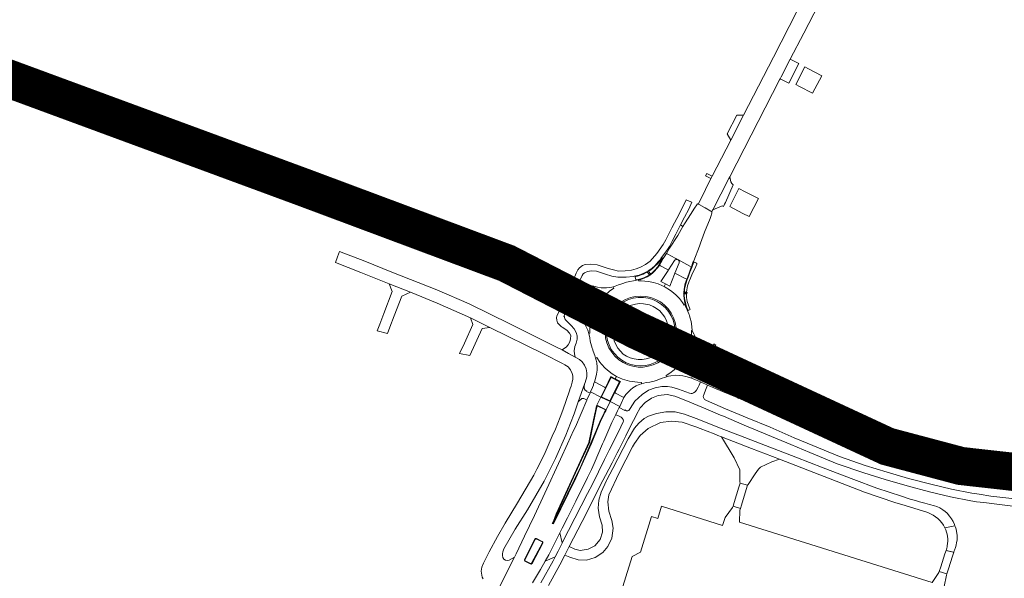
# Model space of a CAD drawing. Header units: metres. Extents: x 166325 to 190320, y 381923 to 404576.
# Tile 823 of 1056: x 176824 to 177211, y 397693 to 397913. Entities that reach past the tile are written whole.
import ezdxf

# ---------------------------------------------------------------- set-up
doc = ezdxf.new("R2010")
doc.units = ezdxf.units.M
for name, color, linetype, lineweight in [('B-WE-VH-VERHARDING_ASFALT-GV', 8, 'Continuous', 18), ('B-WE-VH-VERHARDING_BETON-GV', 8, 'Continuous', 18), ('B-WE-VH-VERHARDING_BETONSTRAATSTEEN-GV', 8, 'Continuous', 18), ('B-WE-VH-VERHARDING_N-WEG', 8, 'Continuous', 18), ('B-WE-VH-VERHARDING_STRAATBAKSTEEN-GV', 8, 'Continuous', 18)]:
    doc.layers.add(name, color=color, linetype=linetype, lineweight=lineweight)

msp = doc.modelspace()

# ---------------------------------------------------------------- linework, layer by layer
at = {"layer": 'B-WE-VH-VERHARDING_ASFALT-GV', "flags": 128}
for points in [[(177129.56, 397916.105), (177120.383, 397898.094), (177108.633, 397875.263), (177103.58, 397865.444), (177096.29, 397851.28), (177095.81, 397850.346), (177091.514, 397841.757), (177090.747, 397840.299), (177091.144, 397840.123), (177093.256, 397838.932), (177093.509, 397838.795), (177095.731, 397837.545), (177096.2, 397837.297), (177096.468, 397837.906), (177096.544, 397838.054), (177102.875, 397850.409), (177103.222, 397851.086), (177122.749, 397889.196), (177122.962, 397889.612), (177123.355, 397890.378), (177126.95, 397897.339), (177132.273, 397907.502), (177140.138, 397922.8)], [(177216.402, 397724.211), (177205.812, 397725.474), (177201.194, 397726.188), (177198.355, 397726.632), (177190.417, 397728.148), (177182.272, 397730.09), (177173.52, 397732.343), (177165.047, 397734.859), (177156.434, 397737.506), (177146.373, 397741.01), (177135.829, 397745.359), (177128.528, 397748.405), (177119.1, 397752.509), (177110.028, 397756.253), (177101.561, 397759.805), (177094.053, 397763.042), (177093.233, 397763.482), (177092.841, 397764.184), (177092.789, 397764.788), (177092.896, 397765.062), (177093.959, 397767.796), (177094.517, 397769.147), (177091.682, 397770.374), (177091.131, 397769.052), (177090.813, 397768.306), (177090.112, 397767.08), (177089.67, 397766.52), (177088.965, 397766.043), (177088.41, 397765.825), (177087.995, 397765.768), (177087.412, 397765.892), (177083.047, 397767.523), (177080.489, 397768.339), (177078.785, 397768.517), (177076.506, 397768.574), (177073.886, 397768.1), (177071.278, 397767.072), (177068.804, 397765.448), (177065.967, 397762.74), (177064.063, 397759.849), (177063.58, 397759.07), (177063.139, 397758.994), (177062.656, 397759.017), (177062.032, 397759.336), (177061.907, 397759.111), (177059.764, 397760.258), (177059.074, 397758.952), (177058.378, 397757.51), (177058.459, 397757.472), (177058.782, 397757.324), (177059.685, 397756.888), (177060.554, 397756.439), (177060.908, 397756.081), (177061.294, 397755.579), (177061.454, 397754.963), (177061.348, 397754.608), (177059.546, 397750.68), (177055.858, 397743.508), (177054.002, 397739.847), (177049.282, 397730.151), (177047.353, 397726.474), (177037.354, 397707.03), (177037.309, 397706.942), (177035.846, 397704.01), (177035.761, 397703.839), (177034.604, 397701.559), (177033.814, 397700.004), (177028.959, 397691.326)], [(177025.699, 397691.348), (177028.836, 397696.529), (177030.711, 397699.852), (177032.133, 397702.371), (177036.377, 397711.04), (177037.316, 397712.881), (177039.396, 397716.958), (177042.703, 397723.44), (177047.322, 397732.783), (177047.86, 397733.778), (177048.818, 397735.875), (177049.943, 397738.305), (177053.129, 397746.006), (177053.671, 397747.091), (177054.115, 397748.01), (177056.892, 397754.416), (177058.378, 397757.51), (177059.074, 397758.952), (177059.764, 397760.258), (177059.982, 397760.724), (177056.229, 397762.607), (177054.634, 397759.417), (177054.454, 397759.036), (177054.006, 397758.138), (177053.592, 397757.209), (177052.7, 397755.403), (177051.139, 397751.711), (177048.838, 397746.194), (177042.693, 397732.466), (177033.884, 397714.528), (177033.47, 397714.699), (177033.905, 397715.622), (177035.043, 397718.461), (177041.627, 397732.967), (177047.841, 397746.542), (177050.218, 397757.998), (177050.384, 397758.979), (177050.852, 397760.914), (177050.988, 397761.226), (177052.548, 397764.404), (177048.494, 397766.454), (177048.306, 397766.006), (177047.089, 397763.259), (177047.048, 397763.2), (177042.595, 397752.711), (177041.846, 397751.302), (177039.452, 397745.975), (177036.651, 397739.924), (177030.591, 397726.554), (177026.436, 397717.842), (177022.56, 397709.715), (177019.252, 397702.742), (177018.616, 397701.479), (177010.855, 397686.071)], [(177031.965, 397690.239), (177036.474, 397698.454), (177038.359, 397702.231), (177040.07, 397705.591), (177046.847, 397718.801), (177052.26, 397729.582), (177054.376, 397733.572), (177056.975, 397738.525), (177058.971, 397742.422), (177059.736, 397743.945), (177062.383, 397749.218), (177064.472, 397753.442), (177066.243, 397756.926), (177066.547, 397757.523), (177067.998, 397760.124), (177069.911, 397762.316), (177072.433, 397763.997), (177075.109, 397765.073), (177078.547, 397765.38), (177081.564, 397764.779), (177086.006, 397763.033), (177093.777, 397759.783), (177099.572, 397757.342), (177100.74, 397756.876), (177108.868, 397753.392), (177117.992, 397749.614), (177127.184, 397745.701), (177134.71, 397742.594), (177145.444, 397738.137), (177155.909, 397734.545), (177164.316, 397731.983), (177172.936, 397729.461), (177181.649, 397727.111), (177189.994, 397725.178), (177198.013, 397723.638), (177200.248, 397723.222), (177203.09, 397722.893), (177218.588, 397720.961)], [(177187.784, 397712.998), (177191.722, 397713.78), (177191.551, 397714.231), (177190.992, 397715.52), (177190.422, 397716.479), (177189.601, 397717.614), (177188.637, 397718.684), (177187.888, 397719.345), (177186.915, 397720.07), (177185.767, 397720.799), (177184.628, 397721.347), (177183.636, 397721.646), (177181.649, 397722.194), (177179.853, 397722.721), (177177.78, 397723.244), (177176.161, 397723.67), (177174.158, 397724.239), (177170.643, 397725.376), (177161.037, 397728.574), (177151.953, 397731.953), (177139.956, 397736.543), (177129.179, 397740.716), (177118.936, 397744.692), (177107.458, 397749.105), (177100.825, 397751.669), (177090.024, 397755.945), (177085.451, 397757.634), (177081.767, 397758.56), (177078.095, 397758.652), (177074.408, 397757.972), (177071.278, 397756.872)], [(177071.278, 397756.872), (177069.627, 397755.932), (177067.5, 397754.192), (177065.803, 397752.187), (177063.31, 397748.02), (177057.199, 397736.339), (177054.945, 397731.854), (177054.816, 397731.598), (177052.657, 397726.955), (177051.74, 397723.888), (177051.511, 397720.646), (177052.057, 397717.306), (177053.128, 397714.03), (177053.234, 397711.313), (177052.304, 397708.447), (177050.245, 397705.948), (177047.548, 397704.55), (177044.432, 397704.119), (177042.337, 397704.595), (177040.07, 397705.591), (177038.359, 397702.231), (177040.417, 397701.372), (177043.668, 397700.423), (177046.877, 397700.297), (177050.301, 397701.257), (177053.359, 397703.258), (177055.307, 397705.592), (177056.822, 397708.861), (177057.343, 397712.856), (177056.911, 397715.906), (177055.722, 397719.511), (177055.301, 397723.202), (177055.692, 397725.926), (177059.791, 397734.617), (177065.007, 397744.777), (177065.739, 397746.147), (177067.946, 397749.289), (177071.091, 397752.018), (177076.041, 397754.345), (177080.277, 397754.973), (177084.544, 397754.514), (177089.921, 397752.661), (177091.606, 397751.98), (177097.09, 397749.878), (177098.528, 397749.302), (177099.976, 397748.807), (177111.763, 397744.221), (177122.821, 397739.951), (177156.185, 397727.052), (177168.131, 397722.951), (177172.135, 397721.708), (177181.044, 397718.981)]]:
    msp.add_lwpolyline(points, dxfattribs=at)
for points in [[(176796.286, 397903.911), (176796.153, 397903.564), (176795.124, 397900.863), (176794.957, 397900.423), (176804.033, 397896.97), (176821.248, 397890.417), (176839.002, 397883.714), (176857.617, 397876.554), (176876.263, 397869.417), (176885.612, 397865.84), (176888.392, 397864.787), (176888.559, 397865.226), (176889.594, 397867.941), (176889.728, 397868.294), (176887.172, 397869.266), (176877.211, 397873.066), (176859.236, 397879.861), (176839.925, 397887.254), (176822.361, 397893.944), (176805.494, 397900.396)], [(176794.957, 397900.423), (176794.782, 397899.965), (176793.744, 397897.242), (176793.595, 397896.851), (176802.514, 397893.5), (176819.389, 397887.05), (176837.383, 397880.154), (176856.081, 397873.069), (176875.025, 397865.895), (176884.238, 397862.376), (176887.061, 397861.296), (176887.198, 397861.655), (176888.221, 397864.341), (176888.392, 397864.787), (176885.612, 397865.84), (176876.263, 397869.417), (176857.617, 397876.554), (176839.002, 397883.714), (176821.248, 397890.417), (176804.033, 397896.97)], [(176889.728, 397868.294), (176889.594, 397867.941), (176888.559, 397865.226), (176888.392, 397864.787), (176905.263, 397858.397), (176923.868, 397851.204), (176942.533, 397844.143), (176961.25, 397836.998), (176978.862, 397830.265), (176988.217, 397826.665), (177008.069, 397818.705), (177015.398, 397815.599), (177027.238, 397810.373), (177027.61, 397811.069), (177027.719, 397811.274), (177027.843, 397811.506), (177029.607, 397814.808), (177029.802, 397815.174), (177026.621, 397816.396), (177020.868, 397818.452), (177015.254, 397820.543), (177009.595, 397822.661), (177006.787, 397823.65), (176995.525, 397827.872), (176989.824, 397830.012), (176981.377, 397833.247), (176961.693, 397840.841), (176947.636, 397846.252), (176930.23, 397852.893), (176925.188, 397854.817), (176908.223, 397861.26)], [(176888.392, 397864.787), (176888.221, 397864.341), (176887.198, 397861.655), (176887.061, 397861.296), (176903.906, 397854.851), (176923.716, 397847.27), (176927.59, 397845.812), (176933.34, 397843.647), (176940.609, 397840.911), (176960.273, 397833.395), (176980.031, 397825.788), (176985.592, 397823.622), (176994.014, 397820.155), (177002.342, 397816.549), (177005.008, 397815.358), (177007.752, 397814.065), (177010.539, 397812.787), (177013.223, 397811.46), (177024.033, 397805.836), (177025.266, 397805.109), (177025.538, 397805.836), (177026.765, 397809.112), (177026.874, 397809.402), (177026.934, 397809.561), (177027.238, 397810.373), (177015.398, 397815.599), (177008.069, 397818.705), (176988.217, 397826.665), (176978.862, 397830.265), (176961.25, 397836.998), (176942.533, 397844.143), (176923.868, 397851.204), (176905.263, 397858.397)], [(177083.867, 397832.155), (177085.428, 397835.102), (177087.13, 397838.289), (177088.287, 397840.995), (177087.951, 397841.15), (177086.071, 397842.017), (177083.415, 397836.616), (177080.47, 397830.928), (177078.072, 397826.203), (177076.976, 397824.372), (177074.54, 397820.83), (177071.976, 397817.792), (177070.156, 397816.516), (177068.194, 397815.429), (177066.476, 397814.794), (177064.6, 397814.329), (177062.052, 397814.071), (177059.527, 397813.971), (177057.484, 397814.414), (177055.472, 397815.006), (177051.131, 397816.372), (177048.322, 397816.721), (177046.442, 397816.535), (177045.342, 397816.156), (177044.182, 397815.278), (177043.477, 397814.391), (177043.08, 397813.689), (177042.836, 397813.149), (177041.968, 397810.883), (177044.191, 397809.998), (177045.17, 397812.255), (177045.541, 397812.838), (177046.164, 397813.308), (177047.235, 397813.83), (177048.848, 397814.085), (177050.896, 397813.914), (177054.358, 397812.682), (177056.853, 397811.975), (177059.25, 397811.511), (177062.523, 397811.547), (177065.272, 397811.832), (177065.658, 397811.924), (177067.653, 397812.397), (177069.489, 397813.167), (177070.949, 397813.897), (177071.421, 397814.204), (177072.682, 397815.082), (177073.829, 397816.122), (177074.351, 397816.668), (177075.389, 397817.846), (177075.861, 397818.438), (177076.147, 397818.892), (177076.433, 397819.282), (177078.495, 397822.094), (177079.509, 397823.681), (177080.635, 397825.742), (177082.035, 397828.529)], [(177096.2, 397837.297), (177095.731, 397837.545), (177093.509, 397838.795), (177093.256, 397838.932), (177091.144, 397840.123), (177090.747, 397840.299), (177090.536, 397840.426), (177089.143, 397838.337), (177088.069, 397836.63), (177085.374, 397832.488), (177084.831, 397831.541), (177082.788, 397827.979), (177079.563, 397822.919), (177078.283, 397820.884), (177078.873, 397820.566), (177081.709, 397819.038), (177082, 397818.881), (177082.596, 397818.56), (177082.872, 397818.411), (177083.046, 397818.318), (177083.648, 397817.999), (177084.031, 397817.795), (177087.512, 397815.945), (177088.114, 397815.625), (177088.752, 397817.292), (177088.984, 397817.707), (177089.142, 397817.988), (177091.263, 397823.817), (177091.674, 397824.948), (177092.188, 397826.36), (177093.324, 397829.198), (177095.512, 397834.621), (177095.802, 397835.374), (177096.111, 397836.75)], [(177082.872, 397818.411), (177082.596, 397818.56), (177082, 397818.881), (177081.709, 397819.038), (177078.873, 397820.566), (177078.283, 397820.884), (177077.056, 397818.934), (177076.588, 397818.063), (177075.546, 397816.329), (177075.539, 397816.317), (177076.012, 397816.071), (177078.799, 397814.622), (177079.129, 397814.45), (177081.5, 397818.072), (177081.782, 397818.395), (177082.114, 397818.533), (177082.522, 397818.533)], [(177088.114, 397815.625), (177087.512, 397815.945), (177084.031, 397817.795), (177083.648, 397817.999), (177083.046, 397818.318), (177082.872, 397818.411), (177083.156, 397818.153), (177083.308, 397817.793), (177083.311, 397817.419), (177083.264, 397817.195), (177081.678, 397813.124), (177082.084, 397812.913), (177085.681, 397811.043), (177086.276, 397810.796), (177086.677, 397811.725), (177087.359, 397813.565), (177088.051, 397815.461)], [(177041.968, 397810.883), (177033.962, 397813.833), (177029.876, 397815.356), (177029.802, 397815.174), (177029.607, 397814.808), (177027.843, 397811.506), (177027.719, 397811.274), (177027.61, 397811.069), (177027.238, 397810.373), (177027.463, 397810.66), (177027.849, 397810.882), (177028.129, 397810.914), (177028.435, 397810.837), (177039.267, 397806.316), (177042.049, 397805.119), (177045.533, 397803.608), (177045.741, 397804.028), (177047.779, 397808.132), (177047.982, 397808.539), (177046.739, 397809.032), (177044.627, 397809.834), (177044.191, 397809.998)], [(177027.238, 397810.373), (177026.934, 397809.561), (177026.874, 397809.402), (177026.765, 397809.112), (177025.538, 397805.836), (177025.266, 397805.109), (177026.197, 397804.614), (177028.935, 397803.322), (177029.16, 397803.218), (177034.518, 397800.558), (177036.682, 397799.525), (177039.008, 397798.35), (177040.1, 397797.902), (177041.016, 397797.469), (177042.161, 397796.959), (177042.365, 397797.229), (177043.794, 397800.107), (177043.978, 397800.478), (177040.65, 397802.146), (177038.038, 397803.565), (177027.694, 397809), (177027.382, 397809.276), (177027.186, 397809.604), (177027.121, 397809.989)], [(177042.049, 397805.119), (177039.267, 397806.316), (177038.038, 397803.565), (177040.65, 397802.146)], [(177038.245, 397796.042), (177038.046, 397796.132), (177038.962, 397798.3), (177039.008, 397798.35), (177036.682, 397799.525), (177036.58, 397799.124), (177035.781, 397797.287), (177035.303, 397796.35), (177035.173, 397795.561), (177035.217, 397794.652), (177035.509, 397793.659), (177036.254, 397792.76), (177036.916, 397792.158), (177037.386, 397791.844), (177039.175, 397790.65), (177040.199, 397789.588), (177040.699, 397788.552), (177040.677, 397787.341), (177040.298, 397786.167), (177039.704, 397784.945), (177038.931, 397783.995), (177037.895, 397783.331), (177037.292, 397783.009), (177039.831, 397781.488), (177042.494, 397780.16), (177042.239, 397781.373), (177042.068, 397782.565), (177042.358, 397784.298), (177042.83, 397785.629), (177043.19, 397787.127), (177043.212, 397788.517), (177042.806, 397789.733), (177042.016, 397791.269), (177040.822, 397792.572), (177038.766, 397794.695), (177038.375, 397795.172), (177038.228, 397795.704)], [(177099.902, 397780.135), (177097.271, 397781.635), (177097.268, 397781.637), (177095.386, 397782.653), (177095.11, 397782.802), (177094.258, 397783.262), (177094.013, 397782.85), (177092.33, 397780.011), (177092.126, 397779.668), (177095.391, 397777.783), (177098.004, 397776.318), (177107.975, 397770.611), (177108.299, 397770.334), (177108.438, 397769.989), (177108.445, 397769.58), (177108.32, 397769.211), (177108.997, 397770.569), (177109.723, 397772.027), (177110.445, 397773.475), (177110.609, 397773.805), (177110.713, 397774.002), (177107.26, 397775.976)], [(177098.004, 397776.318), (177095.391, 397777.783), (177093.954, 397774.949), (177096.699, 397773.701)], [(177096.699, 397773.701), (177093.954, 397774.949), (177090.487, 397776.559), (177090.312, 397776.2), (177088.426, 397772.33), (177088.212, 397771.846), (177089.067, 397771.486), (177089.446, 397771.319), (177090.365, 397770.92), (177091.682, 397770.374), (177094.517, 397769.147), (177100.374, 397766.607), (177106.062, 397764.177), (177106.306, 397764.722), (177107.807, 397768.067), (177108.32, 397769.211), (177108.044, 397768.881), (177107.691, 397768.74), (177107.401, 397768.713), (177107.035, 397768.785)], [(177110.609, 397773.805), (177110.445, 397773.475), (177109.723, 397772.027), (177108.997, 397770.569), (177108.32, 397769.211), (177127.589, 397759.78), (177135.683, 397756.099), (177146.137, 397751.701), (177155.228, 397748.208), (177163.221, 397745.371), (177163.389, 397745.919), (177164.342, 397748.852), (177164.492, 397749.263), (177156.259, 397751.949), (177147.808, 397755.229), (177136.762, 397760.013), (177128.632, 397763.901), (177118.81, 397769.173), (177111.436, 397773.311)], [(177054.336, 397768.085), (177054, 397768.261), (177050.532, 397770.077), (177050.032, 397770.339), (177049.7, 397769.48), (177049.593, 397769.138), (177049.229, 397768.207), (177048.494, 397766.454), (177052.548, 397764.404), (177054.322, 397768.058)], [(177108.32, 397769.211), (177107.807, 397768.067), (177106.306, 397764.722), (177106.062, 397764.177), (177106.789, 397763.866), (177106.877, 397764.049), (177114.693, 397760.771), (177125.044, 397756.382), (177134.208, 397752.434), (177145.266, 397747.673), (177153.778, 397744.445), (177161.971, 397741.524), (177162.122, 397742.029), (177163.087, 397744.939), (177163.221, 397745.371), (177155.228, 397748.208), (177146.137, 397751.701), (177135.683, 397756.099), (177127.589, 397759.78)], [(177061.624, 397764.239), (177061.306, 397764.404), (177058.344, 397765.936), (177057.984, 397766.141), (177056.229, 397762.607), (177059.982, 397760.724), (177061.066, 397763.046), (177061.198, 397763.355), (177061.596, 397764.198)], [(177056.229, 397762.607), (177052.548, 397764.404), (177050.988, 397761.226), (177054.634, 397759.417)], [(177164.492, 397749.263), (177164.342, 397748.852), (177163.389, 397745.919), (177163.221, 397745.371), (177169.045, 397743.637), (177178.176, 397741.093), (177181.928, 397740.127), (177186.758, 397739.007), (177195.724, 397737.16), (177205.166, 397735.56), (177217.691, 397734.036), (177230.95, 397733.029), (177240.992, 397732.761), (177240.999, 397733.241), (177241.048, 397736.336), (177241.054, 397736.732), (177232.585, 397736.864), (177226.481, 397737.24), (177217.616, 397737.991), (177205.628, 397739.47), (177196.716, 397741.001), (177187.986, 397742.784), (177179.123, 397744.917), (177170.511, 397747.3)], [(177163.221, 397745.371), (177163.087, 397744.939), (177162.122, 397742.029), (177161.971, 397741.524), (177167.996, 397739.738), (177176.849, 397737.206), (177185.708, 397735.14), (177194.555, 397733.291), (177203.543, 397731.763), (177216.928, 397729.952), (177225.904, 397729.242), (177230.582, 397729.033), (177240.929, 397728.73), (177240.937, 397729.243), (177240.985, 397732.281), (177240.992, 397732.761), (177230.95, 397733.029), (177217.691, 397734.036), (177205.166, 397735.56), (177195.724, 397737.16), (177186.758, 397739.007), (177181.928, 397740.127), (177178.176, 397741.093), (177169.045, 397743.637)], [(177026.571, 397708.566), (177026.922, 397708.821), (177027.294, 397708.777), (177029.524, 397707.644), (177029.806, 397707.299), (177029.758, 397706.92), (177025.54, 397698.947), (177025.142, 397698.698), (177024.79, 397698.751), (177022.731, 397699.845), (177022.481, 397700.105), (177022.479, 397700.516)]]:
    msp.add_lwpolyline(points, close=True, dxfattribs=at)
at = {"layer": 'B-WE-VH-VERHARDING_ASFALT-GV'}
msp.add_lwpolyline([(177181.044, 397718.981, -0.186825), (177187.784, 397712.998)], format="xyb", dxfattribs=at)
at = {"layer": 'B-WE-VH-VERHARDING_BETON-GV', "flags": 128}
for points in [[(177079.129, 397814.45), (177078.799, 397814.622), (177076.012, 397816.071), (177075.539, 397816.317), (177074.963, 397815.392), (177073.146, 397813.349), (177072.042, 397812.498), (177071.761, 397812.329), (177070.778, 397811.738), (177069.537, 397811.181), (177068.262, 397810.678), (177067.257, 397810.46), (177067.303, 397810.132), (177068.44, 397810.12), (177071.295, 397809.901), (177073.303, 397809.472), (177075.079, 397808.924), (177076.754, 397808.206), (177077.388, 397807.88), (177077.401, 397807.906), (177077.668, 397808.431), (177077.929, 397808.946), (177076.18, 397809.837), (177078.946, 397814.17)], [(177076.86, 397819.05), (177076.687, 397819.141), (177076.052, 397818.303), (177075.566, 397817.702), (177075.049, 397817.098), (177074.525, 397816.532), (177073.948, 397815.955), (177073.357, 397815.44), (177072.808, 397814.911), (177072.189, 397814.432), (177071.541, 397814.014), (177071.338, 397813.891), (177072.049, 397812.794), (177072.978, 397813.54), (177074.064, 397814.629), (177074.759, 397815.508), (177075.33, 397816.467), (177075.875, 397817.328), (177076.344, 397818.207)], [(177090.085, 397817.131), (177089.376, 397817.426), (177089.173, 397817.414), (177088.994, 397817.22), (177088.245, 397815.368), (177087.559, 397813.493), (177086.852, 397811.606), (177086.52, 397810.687), (177085.92, 397808.991), (177085.464, 397806.815), (177085.383, 397805.692), (177086.231, 397805.649), (177086.383, 397806.551), (177086.633, 397808.1), (177087.117, 397809.585), (177087.827, 397811.227), (177088.611, 397813.071), (177089.454, 397814.886), (177090.255, 397816.72), (177090.248, 397816.939)], [(177071.613, 397812.463), (177070.916, 397813.354), (177070.765, 397813.522), (177069.874, 397813.084), (177069.164, 397812.785), (177068.445, 397812.492), (177067.672, 397812.238), (177066.957, 397811.996), (177066.189, 397811.795), (177065.969, 397811.742), (177066.265, 397810.53), (177067.224, 397810.694), (177068.199, 397810.939), (177069.481, 397811.35), (177070.717, 397811.94)], [(177086.276, 397810.796), (177085.681, 397811.043), (177082.084, 397812.913), (177081.678, 397813.124), (177081.528, 397812.74), (177079.678, 397808.056), (177077.929, 397808.946), (177077.668, 397808.431), (177077.401, 397807.906), (177077.388, 397807.88), (177077.774, 397807.682), (177079.516, 397806.584), (177080.405, 397805.962), (177082, 397804.607), (177083.401, 397803.119), (177084.608, 397801.547), (177085.227, 397800.577), (177085.713, 397800.786), (177085.235, 397803.051), (177085.095, 397804.389), (177085.095, 397804.982), (177085.092, 397805.261), (177085.101, 397805.491), (177085.242, 397806.876), (177085.682, 397809.02)], [(177057.374, 397807.78), (177056.855, 397807.646), (177054.827, 397807.384), (177054.033, 397807.348), (177052.679, 397807.412), (177051.285, 397807.581), (177049.775, 397808.002), (177048.567, 397808.342), (177047.982, 397808.539), (177047.779, 397808.132), (177045.741, 397804.028), (177045.533, 397803.608), (177045.719, 397803.527), (177050.334, 397801.578), (177049.398, 397799.834), (177049.886, 397799.581), (177050.397, 397799.317), (177050.449, 397799.29), (177050.708, 397799.849), (177051.472, 397801.093), (177052.923, 397803.082), (177054.346, 397804.586), (177055.976, 397806.01), (177057.703, 397807.201)], [(177077.388, 397807.88), (177076.754, 397808.206), (177075.079, 397808.924), (177073.303, 397809.472), (177071.295, 397809.901), (177068.44, 397810.12), (177067.303, 397810.132), (177067.257, 397810.46), (177066.024, 397810.249), (177065.41, 397810.144), (177063.92, 397809.913), (177062.569, 397809.553), (177060.743, 397808.949), (177059.536, 397808.484), (177058.192, 397807.991), (177057.374, 397807.78), (177057.703, 397807.201), (177055.976, 397806.01), (177054.346, 397804.586), (177052.923, 397803.082), (177051.472, 397801.093), (177050.708, 397799.849), (177050.449, 397799.29), (177050.749, 397799.135), (177055.395, 397796.731), (177055.77, 397796.538), (177055.99, 397796.978), (177056.316, 397797.511), (177057.496, 397799.163), (177058.867, 397800.605), (177060.524, 397801.856), (177062.295, 397802.838), (177064.197, 397803.566), (177066.185, 397804.006), (177068.224, 397804.147), (177070.28, 397803.996), (177072.2, 397803.564), (177074.182, 397802.817), (177075.966, 397801.8), (177077.565, 397800.581), (177078.972, 397799.074), (177080.158, 397797.397), (177081.076, 397795.607), (177081.717, 397793.681), (177082.105, 397791.635), (177082.161, 397789.595), (177081.969, 397787.584), (177081.426, 397785.608), (177080.614, 397783.749), (177080.585, 397783.702), (177080.903, 397783.537), (177085.632, 397781.091), (177085.892, 397780.956), (177086.753, 397782.701), (177087.134, 397783.913), (177087.755, 397785.909), (177088.157, 397788.87), (177088.173, 397790.532), (177088.408, 397790.516), (177088.288, 397792.171), (177087.982, 397794.067), (177087.686, 397795.398), (177087.429, 397796.321), (177087.194, 397796.934), (177087.119, 397797.175), (177086.72, 397798.111), (177086.467, 397798.696), (177085.874, 397800.2), (177085.713, 397800.786), (177085.227, 397800.577), (177084.608, 397801.547), (177083.401, 397803.119), (177082, 397804.607), (177080.405, 397805.962), (177079.516, 397806.584), (177077.774, 397807.682)], [(177045.67, 397803.314), (177045.437, 397803.415), (177042.154, 397804.825), (177040.988, 397802.239), (177044.072, 397800.668), (177044.184, 397800.61), (177048.394, 397798.403), (177050.021, 397801.545)], [(177086.81, 397798.499), (177087.585, 397798.843), (177087.49, 397799.056), (177086.939, 397800.491), (177086.473, 397802.011), (177086.225, 397803.606), (177086.176, 397804.367), (177086.158, 397804.764), (177086.161, 397805.003), (177085.357, 397805.01), (177085.352, 397804.428), (177085.469, 397803.126), (177085.883, 397800.981), (177086.086, 397800.348), (177086.657, 397798.815)], [(177049.398, 397799.834), (177048.461, 397798.089), (177044.143, 397800.396), (177043.978, 397800.478), (177043.794, 397800.107), (177042.365, 397797.229), (177042.161, 397796.959), (177043.077, 397796.342), (177044.411, 397795.254), (177045.212, 397794.408), (177046.193, 397793.094), (177046.829, 397792.076), (177047.458, 397790.719), (177047.79, 397789.439), (177048.233, 397789.506), (177048.276, 397791.314), (177048.309, 397792.359), (177048.632, 397794.381), (177049.202, 397796.345), (177049.477, 397797.184), (177050.449, 397799.29), (177050.397, 397799.317), (177049.886, 397799.581)], [(177072.954, 397802.734), (177071.176, 397803.299), (177069.293, 397803.584), (177067.245, 397803.576), (177065.293, 397803.304), (177063.396, 397802.724), (177061.538, 397801.858), (177060.015, 397800.848), (177058.562, 397799.543), (177057.308, 397797.961), (177056.261, 397796.344), (177056.239, 397796.295), (177058.343, 397795.207), (177058.581, 397795.69), (177059.475, 397797.024), (177060.553, 397798.18), (177061.788, 397799.166), (177063.16, 397799.965), (177064.629, 397800.542), (177066.148, 397800.967), (177067.73, 397801.164), (177069.317, 397801.117), (177070.839, 397800.852), (177071.621, 397800.645), (177073.099, 397800.041), (177074.432, 397799.242), (177075.697, 397798.258), (177076.762, 397797.047), (177077.63, 397795.767), (177078.348, 397794.343), (177078.831, 397792.842), (177079.098, 397791.301), (177079.155, 397789.7), (177078.972, 397788.155), (177078.552, 397786.611), (177077.908, 397785.086), (177080.097, 397783.954), (177080.591, 397784.923), (177081.219, 397786.781), (177081.584, 397788.666), (177081.663, 397790.654), (177081.435, 397792.641), (177080.91, 397794.592), (177080.148, 397796.325), (177079.085, 397798.038), (177077.915, 397799.514), (177076.42, 397800.812), (177074.817, 397801.874)], [(177085.892, 397780.956), (177085.632, 397781.091), (177080.903, 397783.537), (177080.585, 397783.702), (177079.529, 397781.986), (177078.234, 397780.434), (177076.729, 397779.069), (177074.976, 397777.931), (177073.142, 397777.082), (177071.206, 397776.502), (177069.185, 397776.197), (177067.165, 397776.205), (177065.13, 397776.507), (177063.147, 397777.108), (177061.331, 397777.961), (177059.603, 397779.097), (177058.098, 397780.496), (177056.816, 397782.034), (177055.747, 397783.775), (177054.944, 397785.697), (177054.434, 397787.627), (177054.225, 397789.698), (177054.288, 397791.72), (177054.68, 397793.757), (177055.351, 397795.7), (177055.77, 397796.538), (177055.395, 397796.731), (177050.749, 397799.135), (177050.449, 397799.29), (177049.477, 397797.184), (177049.202, 397796.345), (177048.632, 397794.381), (177048.309, 397792.359), (177048.276, 397791.314), (177048.233, 397789.506), (177047.79, 397789.439), (177048.152, 397787.728), (177048.354, 397786.442), (177048.817, 397784.597), (177049.113, 397783.682), (177049.212, 397783.373), (177049.529, 397782.477), (177050.177, 397780.711), (177050.457, 397779.686), (177050.961, 397779.992), (177052.148, 397778.174), (177052.807, 397777.345), (177054.241, 397775.789), (177055.863, 397774.417), (177057.052, 397773.521), (177058.715, 397772.55), (177061.076, 397771.493), (177063.812, 397770.646), (177066.934, 397770.202), (177068.567, 397770.145), (177068.539, 397769.669), (177070.36, 397770.067), (177071.86, 397770.31), (177073.563, 397770.697), (177073.887, 397770.808), (177074.736, 397771.09), (177076.29, 397771.696), (177077.908, 397772.265), (177078.396, 397772.403), (177078.194, 397772.846), (177079.624, 397773.81), (177081.301, 397775.084), (177082.762, 397776.516), (177084.051, 397778.053), (177084.888, 397779.236), (177085.805, 397780.78)], [(177080.097, 397783.954), (177077.908, 397785.086), (177077.795, 397784.818), (177076.892, 397783.501), (177075.824, 397782.342), (177074.606, 397781.339), (177073.267, 397780.511), (177071.837, 397779.839), (177070.316, 397779.4), (177068.759, 397779.17), (177067.167, 397779.179), (177065.614, 397779.403), (177064.104, 397779.813), (177062.653, 397780.456), (177061.322, 397781.326), (177060.212, 397782.411), (177059.247, 397783.674), (177058.464, 397785.039), (177057.842, 397786.502), (177057.482, 397788.039), (177057.308, 397789.614), (177057.278, 397791.187), (177057.448, 397792.766), (177057.895, 397794.298), (177058.343, 397795.207), (177056.239, 397796.295), (177055.433, 397794.512), (177054.952, 397792.645), (177054.771, 397790.655), (177054.805, 397788.672), (177055.195, 397786.643), (177055.789, 397784.895), (177056.665, 397783.101), (177057.867, 397781.532), (177059.187, 397780.118), (177060.79, 397778.893), (177062.548, 397777.911), (177064.384, 397777.247), (177066.275, 397776.814), (177068.289, 397776.678), (177070.261, 397776.846), (177071.972, 397777.224), (177073.938, 397777.965), (177075.67, 397778.962), (177077.23, 397780.168), (177078.541, 397781.535), (177079.677, 397783.129)], [(177088.408, 397790.516), (177088.173, 397790.532), (177088.157, 397788.87), (177087.755, 397785.909), (177087.134, 397783.913), (177086.753, 397782.701), (177085.892, 397780.956), (177085.907, 397780.949), (177086.448, 397780.669), (177086.916, 397780.427), (177087.785, 397782.134), (177092.126, 397779.668), (177092.33, 397780.011), (177094.013, 397782.85), (177094.258, 397783.262), (177093.363, 397783.839), (177092.14, 397784.852), (177091.01, 397785.986), (177089.975, 397787.47), (177089.098, 397789.235)], [(177090.487, 397776.559), (177086.046, 397778.72), (177086.916, 397780.427), (177086.448, 397780.669), (177085.907, 397780.949), (177085.892, 397780.956), (177085.805, 397780.78), (177084.888, 397779.236), (177084.051, 397778.053), (177082.762, 397776.516), (177081.301, 397775.084), (177079.624, 397773.81), (177078.194, 397772.846), (177078.396, 397772.403), (177079.088, 397772.599), (177080.105, 397772.769), (177081.804, 397772.96), (177083.6, 397772.914), (177084.727, 397772.813), (177085.955, 397772.548), (177087.407, 397772.108), (177088.212, 397771.846), (177088.426, 397772.33), (177090.312, 397776.2)], [(177092.042, 397779.463), (177087.919, 397781.837), (177086.398, 397778.858), (177090.623, 397776.776), (177093.869, 397775.246), (177095.09, 397777.707)], [(177050.457, 397779.686), (177050.741, 397778.862), (177050.907, 397777.91), (177051.054, 397776.192), (177051.056, 397775.027), (177050.867, 397773.409), (177050.623, 397772.224), (177050.213, 397770.849), (177050.032, 397770.339), (177050.532, 397770.077), (177054, 397768.261), (177054.336, 397768.085), (177056.499, 397772.449), (177058.21, 397771.577), (177058.411, 397771.963), (177058.681, 397772.485), (177058.715, 397772.55), (177057.052, 397773.521), (177055.863, 397774.417), (177054.241, 397775.789), (177052.807, 397777.345), (177052.148, 397778.174), (177050.961, 397779.992)], [(177107.141, 397768.959), (177107.419, 397768.922), (177107.653, 397768.969), (177107.922, 397769.096), (177108.124, 397769.32), (177108.239, 397769.627), (177108.223, 397769.934), (177108.115, 397770.185), (177107.86, 397770.424), (177098.073, 397775.996), (177096.995, 397773.78)], [(177052.847, 397764.488), (177056.12, 397762.876), (177057.748, 397766.283), (177059.884, 397770.454), (177056.6, 397772.129), (177054.538, 397767.953)], [(177066.401, 397768.796), (177067.58, 397769.29), (177068.539, 397769.669), (177068.567, 397770.145), (177066.934, 397770.202), (177063.812, 397770.646), (177061.076, 397771.493), (177058.715, 397772.55), (177058.681, 397772.485), (177058.411, 397771.963), (177058.21, 397771.577), (177060.22, 397770.553), (177057.984, 397766.141), (177058.344, 397765.936), (177061.306, 397764.404), (177061.624, 397764.239), (177062.375, 397765.361), (177063.179, 397766.259), (177064.147, 397767.24), (177065.111, 397768.002)], [(177034.094, 397715.521), (177033.763, 397714.765), (177034.152, 397715.51), (177035.556, 397718.204), (177039.426, 397726.304), (177044.704, 397737.1), (177050.576, 397750.889), (177052.113, 397754.599), (177052.498, 397755.522), (177053.798, 397758.22), (177054.215, 397759.117), (177054.346, 397759.323), (177051.111, 397760.906), (177051.056, 397760.879), (177050.87, 397759.879), (177049.803, 397755.025), (177048.043, 397746.536), (177041.849, 397732.897), (177035.252, 397718.322)], [(177022.479, 397700.516), (177022.481, 397700.105), (177022.731, 397699.845), (177024.79, 397698.751), (177025.142, 397698.698), (177025.54, 397698.947), (177029.758, 397706.92), (177029.806, 397707.299), (177029.524, 397707.644), (177027.294, 397708.777), (177026.922, 397708.821), (177026.571, 397708.566)], [(177027.132, 397708.609), (177029.438, 397707.421), (177029.585, 397707.225), (177029.576, 397707.011), (177025.319, 397699.072), (177025.159, 397698.923), (177024.947, 397698.943), (177022.816, 397700.035), (177022.649, 397700.2), (177022.655, 397700.441), (177026.778, 397708.44), (177026.943, 397708.58)]]:
    msp.add_lwpolyline(points, close=True, dxfattribs=at)
at = {"layer": 'B-WE-VH-VERHARDING_BETONSTRAATSTEEN-GV', "flags": 128}
for points in [[(177130.332, 397895.568), (177126.95, 397897.339), (177123.355, 397890.378), (177122.962, 397889.612), (177126.41, 397887.92)], [(177132.78, 397894.286), (177129.243, 397887.361), (177130.637, 397886.614), (177135.689, 397883.909), (177139.372, 397890.755), (177134.195, 397893.528)], [(177101.19, 397840.213), (177101.531, 397840.88), (177104.504, 397847.86), (177104.042, 397848.404), (177103.587, 397849.111), (177103.222, 397851.086), (177102.875, 397850.409), (177096.544, 397838.054), (177100.228, 397839.598), (177100.742, 397839.336)], [(177108.349, 397836.596), (177110.847, 397835.374), (177114.474, 397842.456), (177109.303, 397845.155), (177106.774, 397846.476), (177103.181, 397839.347)], [(177084.831, 397831.541), (177083.867, 397832.155), (177082.035, 397828.529), (177080.635, 397825.742), (177079.509, 397823.681), (177078.495, 397822.094), (177076.433, 397819.282), (177076.687, 397819.141), (177076.86, 397819.05), (177077.056, 397818.934), (177078.283, 397820.884), (177079.563, 397822.919), (177082.788, 397827.979)], [(176977.764, 397805.689), (176969.316, 397808.953), (176970.515, 397805.909), (176967.222, 397797.231), (176965.664, 397793.124), (176964.669, 397790.502), (176968.632, 397789.359), (176969.637, 397791.937), (176971.352, 397796.338), (176974.392, 397804.141)], [(177086.446, 397805.466), (177085.37, 397805.492), (177085.101, 397805.491), (177085.092, 397805.261), (177086.45, 397805.236)], [(177008.962, 397791.736), (177001.256, 397795.567), (177002.257, 397792.893), (176998.915, 397785.564), (176997.057, 397781.489), (177001.106, 397780.686), (177005.922, 397791.375)], [(177097.262, 397783.869), (177097.799, 397784.752), (177096.933, 397785.279), (177096.396, 397784.396)], [(177048.306, 397766.006), (177047.877, 397766.182), (177046.938, 397766.603), (177046.978, 397766.716), (177046.435, 397767.162), (177046.052, 397767.825), (177045.994, 397768.513), (177046.14, 397769.415), (177043.683, 397762.51), (177045.044, 397763.802), (177045.791, 397763.859), (177045.867, 397763.865), (177046.673, 397763.487), (177046.996, 397763.333), (177047.089, 397763.259)], [(177122.821, 397739.951), (177111.763, 397744.221), (177099.976, 397748.807), (177104.878, 397740.559), (177107.158, 397735.809), (177107.229, 397731.022), (177107.236, 397730.57), (177110.239, 397729.716), (177110.452, 397730.04), (177113.162, 397734.157), (177114.532, 397736.079), (177115.265, 397736.791), (177119.794, 397738.901)], [(177109.698, 397727.991), (177110.239, 397729.716), (177107.236, 397730.57), (177106.748, 397728.963), (177104.913, 397722.927), (177104.49, 397721.535), (177107.381, 397720.611), (177107.78, 397721.881)], [(177034.604, 397701.559), (177035.761, 397703.839), (177035.846, 397704.01), (177037.309, 397706.942), (177037.354, 397707.03), (177036.377, 397711.04), (177032.133, 397702.371), (177030.711, 397699.852)], [(177190.741, 397701.808), (177191.236, 397703.371), (177188.206, 397704.085), (177187.785, 397702.771), (177186.158, 397697.688), (177185.543, 397695.766), (177188.546, 397694.882), (177189.166, 397696.839)]]:
    msp.add_lwpolyline(points, close=True, dxfattribs=at)
for points in [[(177010.855, 397686.071), (177018.616, 397701.479), (177016.509, 397700.265), (177015.796, 397700.09), (177015.091, 397700.265), (177014.451, 397700.687), (177014.021, 397701.298), (177013.847, 397702.026), (177013.894, 397702.807), (177014.047, 397703.573), (177014.482, 397704.648), (177018.926, 397712.474), (177023.711, 397720.114), (177030.236, 397731.341), (177034.769, 397740.279), (177038.793, 397749.386), (177040.659, 397754.102), (177042.026, 397757.835), (177043.683, 397762.51), (177046.14, 397769.415), (177046.39, 397770.069), (177047.063, 397772.326), (177047.034, 397773.932), (177046.729, 397775.481), (177046.074, 397776.918), (177045.182, 397778.197), (177044.1, 397779.214), (177042.494, 397780.16), (177039.831, 397781.488), (177037.292, 397783.009), (177034.914, 397784.169), (177017.078, 397793.077), (177000.744, 397801.061), (176988.051, 397806.569), (176970.441, 397813.571), (176959.811, 397817.814), (176949.817, 397821.61), (176949.082, 397819.532), (176948.295, 397817.307), (176958.259, 397813.424), (176968.663, 397809.231), (176969.316, 397808.953), (176977.764, 397805.689), (176988.162, 397801.391), (177001.256, 397795.567), (177008.962, 397791.736), (177030.215, 397781.24), (177037.466, 397777.571), (177038.413, 397777.104), (177039.646, 397776.26), (177040.602, 397775.071), (177041.298, 397773.661), (177041.487, 397772.753), (177041.548, 397771.45), (177041.255, 397770.242), (177040.818, 397768.722), (177040.487, 397767.757), (177040.161, 397766.805), (177037.574, 397759.236), (177036.52, 397756.49), (177034.669, 397751.813), (177033.452, 397749.039), (177030.23, 397741.697), (177027.363, 397736.049), (177026.176, 397733.71), (177019.808, 397722.742), (177014.879, 397714.869), (177011.878, 397709.612), (177008.616, 397703.584), (177006.385, 397699.108), (177005.735, 397697.449), (177005.544, 397695.893), (177005.733, 397694.319), (177005.96, 397693.581), (177006.298, 397692.878)], [(177187.517, 397689.866), (177188.368, 397694.322), (177188.546, 397694.882), (177185.543, 397695.766), (177185.418, 397695.376), (177182.768, 397691.407), (177107.103, 397715.192), (177107.184, 397719.984), (177107.381, 397720.611), (177104.49, 397721.535), (177104.324, 397720.989), (177101.393, 397717.028), (177100.405, 397713.909), (177076.432, 397721.499), (177074.912, 397716.699), (177072.486, 397717.455), (177068.099, 397703.395), (177064.919, 397701.644), (177057.439, 397677.718)], [(177191.236, 397703.371), (177191.457, 397703.977), (177191.526, 397704.165), (177191.901, 397705.18), (177192.182, 397706.183), (177192.37, 397707.155), (177192.431, 397707.554), (177192.528, 397708.311), (177192.547, 397708.967), (177192.54, 397710.116), (177192.332, 397711.526), (177192.152, 397712.497), (177191.954, 397713.169), (177191.722, 397713.78), (177187.784, 397712.998)], [(177188.206, 397704.085), (177191.019, 397703.422), (177191.236, 397703.371)]]:
    msp.add_lwpolyline(points, dxfattribs=at)
at = {"layer": 'B-WE-VH-VERHARDING_BETONSTRAATSTEEN-GV'}
for points in [[(177187.784, 397712.998, -0.1594665), (177188.711, 397705.918)], [(177188.711, 397705.918, -0.0419778), (177188.206, 397704.085)]]:
    msp.add_lwpolyline(points, format="xyb", dxfattribs=at)
at = {"layer": 'B-WE-VH-VERHARDING_N-WEG', "const_width": 15, "flags": 128}
msp.add_lwpolyline([(177387.972, 397746.905), (177352.948, 397748.842), (177280.273, 397734.882), (177238.488, 397732.318), (177194.05, 397737.299), (177165.095, 397744.992), (177066.865, 397790.599), (177015.59, 397817.007), (176935.676, 397846.884), (176507.054, 398005.039), (176443.419, 398023.971), (176380.079, 398038.466), (176314.537, 398052.409), (176225.743, 398064.833), (176118.007, 398077.849), (176032.889, 398089.431), (175990.268, 398102.151), (175933.44, 398124.929), (175920.121, 398175.218), (175923.658, 398218.292), (175934.017, 398282.78), (175991.398, 398644.997)], dxfattribs=at)
at = {"layer": 'B-WE-VH-VERHARDING_STRAATBAKSTEEN-GV', "flags": 128}
for points in [[(177105.94, 397875.263), (177102.168, 397867.926), (177103.58, 397865.444), (177108.633, 397875.263)], [(177094.172, 397852.369), (177093.693, 397851.438), (177095.81, 397850.346), (177096.29, 397851.28)]]:
    msp.add_lwpolyline(points, close=True, dxfattribs=at)

doc.saveas('drawing.dxf')
